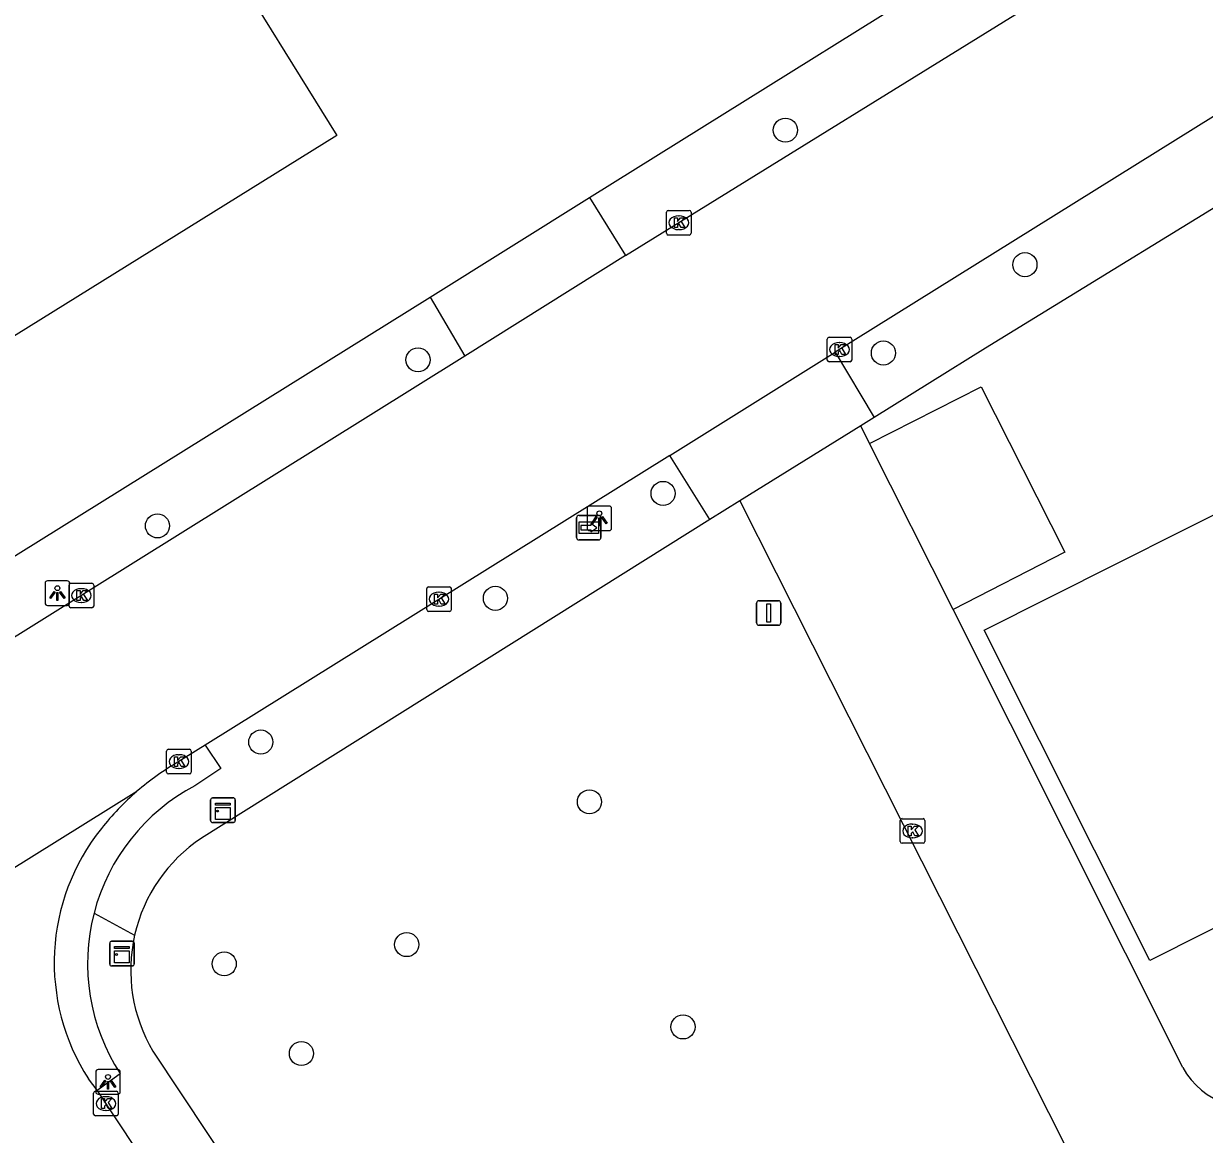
# Model space of a CAD drawing. Extents: x 158461 to 159795, y 387220 to 388672.
# Drawn here: x 158902.9 to 158950.89, y 387678.72 to 387723.85 of the extents above; entities that cross this region are included whole.
import ezdxf

# ---------------------------------------------------------------- set-up
doc = ezdxf.new("R2010")
doc.units = 0
for name, color, linetype in [('IMGEO_Boom', 7, 'Continuous'), ('IMGEO_Kast', 7, 'Continuous'), ('IMGEO_Kolk', 7, 'Continuous'), ('IMGEO_Lichtpunt', 7, 'Continuous'), ('IMGEO_Pand', 7, 'Continuous'), ('IMGEO_Parkeervlak_open', 7, 'Continuous'), ('IMGEO_Rijbaan_lokaal_gesloten', 7, 'Continuous'), ('IMGEO_Rijbaan_lokaal_open', 7, 'Continuous'), ('IMGEO_Verkeersbordpaal', 7, 'Continuous'), ('IMGEO_Voetpad_open', 7, 'Continuous'), ('IMGEO_Wegwijzer', 7, 'Continuous')]:
    doc.layers.add(name, color=color, linetype=linetype)

msp = doc.modelspace()

# ---------------------------------------------------------------- linework, layer by layer
at = {"layer": 'IMGEO_Boom'}
for centre in [(158933.858, 387719.518), (158943.594, 387714.052), (158937.841, 387710.463), (158918.93, 387710.185), (158928.889, 387704.758), (158908.341, 387703.439), (158922.074, 387700.496), (158912.541, 387694.657), (158925.895, 387692.227), (158918.47, 387686.427), (158911.056, 387685.644), (158929.699, 387683.08), (158914.191, 387682)]:
    msp.add_circle(centre, 0.489, dxfattribs=at)
at = {"layer": 'IMGEO_Kast'}
for p, q in [((158910.503, 387691.463), (158910.503, 387692.304)), ((158910.503, 387692.304), (158910.503, 387691.463)), ((158910.578, 387692.388), (158911.419, 387692.388)), ((158911.419, 387692.388), (158910.578, 387692.388)), ((158911.503, 387692.313), (158911.503, 387691.472)), ((158911.503, 387691.472), (158911.503, 387692.313)), ((158911.428, 387691.388), (158910.587, 387691.388)), ((158910.587, 387691.388), (158911.428, 387691.388)), ((158906.4, 387685.636), (158906.4, 387686.477)), ((158906.4, 387686.477), (158906.4, 387685.636)), ((158906.475, 387686.561), (158907.316, 387686.561)), ((158907.316, 387686.561), (158906.475, 387686.561)), ((158907.4, 387686.486), (158907.4, 387685.645)), ((158907.4, 387685.645), (158907.4, 387686.486)), ((158907.325, 387685.561), (158906.484, 387685.561)), ((158906.484, 387685.561), (158907.325, 387685.561))]:
    msp.add_line(p, q, dxfattribs=at)
for points in [[(158910.698, 387692.178), (158911.298, 387692.178), (158911.298, 387692.093), (158910.698, 387692.093), (158910.698, 387692.178)], [(158910.698, 387692.003), (158911.298, 387692.003), (158911.298, 387691.514), (158910.698, 387691.514), (158910.698, 387692.003)], [(158906.595, 387686.351), (158907.195, 387686.351), (158907.195, 387686.266), (158906.595, 387686.266), (158906.595, 387686.351)], [(158906.595, 387686.176), (158907.195, 387686.176), (158907.195, 387685.687), (158906.595, 387685.687), (158906.595, 387686.176)]]:
    msp.add_lwpolyline(points, dxfattribs=at)
for centre in [(158910.782, 387691.852), (158906.679, 387686.025)]:
    msp.add_circle(centre, 0.0377, dxfattribs=at)
for centre, start, end in [((158910.581, 387692.31), 92.4484, 184.2845), ((158910.581, 387692.31), 92.4484, 184.2845), ((158911.425, 387692.31), 2.4484, 94.2845), ((158911.425, 387692.31), 2.4484, 94.2845), ((158910.581, 387691.466), 182.4484, 274.2845), ((158910.581, 387691.466), 182.4484, 274.2845), ((158911.425, 387691.466), 272.4484, 4.2845), ((158911.425, 387691.466), 272.4484, 4.2845), ((158906.478, 387686.483), 92.4484, 184.2845), ((158906.478, 387686.483), 92.4484, 184.2845), ((158907.322, 387686.483), 2.4484, 94.2845), ((158907.322, 387686.483), 2.4484, 94.2845), ((158906.478, 387685.639), 182.4484, 274.2845), ((158906.478, 387685.639), 182.4484, 274.2845), ((158907.322, 387685.639), 272.4484, 4.2845), ((158907.322, 387685.639), 272.4484, 4.2845)]:
    msp.add_arc(centre, 0.0779, start, end, dxfattribs=at)
at = {"layer": 'IMGEO_Kolk'}
for p, q in [((158929.027, 387715.331), (158929.027, 387716.183)), ((158929.102, 387716.257), (158929.954, 387716.257)), ((158930.028, 387716.183), (158930.028, 387715.331)), ((158929.515, 387716.037), (158929.54, 387716.037)), ((158929.954, 387715.257), (158929.102, 387715.257)), ((158929.538, 387715.477), (158929.513, 387715.477)), ((158935.558, 387710.178), (158935.558, 387711.03)), ((158935.633, 387711.104), (158936.485, 387711.104)), ((158936.046, 387710.884), (158936.071, 387710.884)), ((158936.559, 387711.03), (158936.559, 387710.178)), ((158936.069, 387710.324), (158936.044, 387710.324)), ((158936.485, 387710.104), (158935.633, 387710.104)), ((158904.751, 387700.182), (158904.751, 387701.034)), ((158904.826, 387701.108), (158905.678, 387701.108)), ((158905.239, 387700.888), (158905.264, 387700.888)), ((158905.752, 387701.034), (158905.752, 387700.182)), ((158919.283, 387700.037), (158919.283, 387700.889)), ((158919.358, 387700.963), (158920.21, 387700.963)), ((158919.771, 387700.743), (158919.796, 387700.743)), ((158920.284, 387700.889), (158920.284, 387700.037)), ((158905.262, 387700.328), (158905.237, 387700.328)), ((158905.678, 387700.108), (158904.826, 387700.108)), ((158920.21, 387699.963), (158919.358, 387699.963)), ((158919.794, 387700.183), (158919.769, 387700.183)), ((158908.713, 387693.436), (158908.713, 387694.288)), ((158908.788, 387694.362), (158909.64, 387694.362)), ((158909.201, 387694.142), (158909.226, 387694.142)), ((158909.714, 387694.288), (158909.714, 387693.436)), ((158909.224, 387693.582), (158909.199, 387693.582)), ((158909.64, 387693.362), (158908.788, 387693.362)), ((158938.526, 387690.617), (158938.526, 387691.469)), ((158938.601, 387691.543), (158939.453, 387691.543)), ((158939.014, 387691.323), (158939.039, 387691.323)), ((158939.527, 387691.469), (158939.527, 387690.617)), ((158939.037, 387690.763), (158939.012, 387690.763)), ((158939.453, 387690.543), (158938.601, 387690.543)), ((158905.747, 387679.542), (158905.747, 387680.394)), ((158905.822, 387680.468), (158906.674, 387680.468)), ((158906.235, 387680.248), (158906.26, 387680.248)), ((158906.748, 387680.394), (158906.748, 387679.542)), ((158906.258, 387679.688), (158906.233, 387679.688)), ((158906.674, 387679.468), (158905.822, 387679.468))]:
    msp.add_line(p, q, dxfattribs=at)
for points in [[(158929.027, 387715.331), (158929.027, 387716.183)], [(158929.102, 387716.257), (158929.954, 387716.257)], [(158930.028, 387716.183), (158930.028, 387715.331)], [(158929.348, 387715.957), (158929.471, 387715.957), (158929.471, 387715.806), (158929.601, 387715.957), (158929.765, 387715.957), (158929.619, 387715.806), (158929.772, 387715.557), (158929.62, 387715.557), (158929.535, 387715.721), (158929.471, 387715.654), (158929.471, 387715.557), (158929.348, 387715.557), (158929.348, 387715.957)], [(158929.954, 387715.257), (158929.102, 387715.257)], [(158935.558, 387710.178), (158935.558, 387711.03)], [(158935.633, 387711.104), (158936.485, 387711.104)], [(158935.879, 387710.804), (158936.002, 387710.804), (158936.002, 387710.653), (158936.132, 387710.804), (158936.296, 387710.804), (158936.15, 387710.653), (158936.303, 387710.404), (158936.151, 387710.404), (158936.066, 387710.568), (158936.002, 387710.501), (158936.002, 387710.404), (158935.879, 387710.404), (158935.879, 387710.804)], [(158936.559, 387711.03), (158936.559, 387710.178)], [(158936.485, 387710.104), (158935.633, 387710.104)], [(158904.751, 387700.182), (158904.751, 387701.034)], [(158904.826, 387701.108), (158905.678, 387701.108)], [(158905.072, 387700.808), (158905.195, 387700.808), (158905.195, 387700.657), (158905.325, 387700.808), (158905.489, 387700.808), (158905.343, 387700.657), (158905.496, 387700.408), (158905.344, 387700.408), (158905.259, 387700.572), (158905.195, 387700.505), (158905.195, 387700.408), (158905.072, 387700.408), (158905.072, 387700.808)], [(158905.752, 387701.034), (158905.752, 387700.182)], [(158919.283, 387700.037), (158919.283, 387700.889)], [(158919.358, 387700.963), (158920.21, 387700.963)], [(158920.284, 387700.889), (158920.284, 387700.037)], [(158919.604, 387700.663), (158919.727, 387700.663), (158919.727, 387700.512), (158919.857, 387700.663), (158920.021, 387700.663), (158919.875, 387700.512), (158920.028, 387700.263), (158919.876, 387700.263), (158919.791, 387700.427), (158919.727, 387700.36), (158919.727, 387700.263), (158919.604, 387700.263), (158919.604, 387700.663)], [(158905.678, 387700.108), (158904.826, 387700.108)], [(158920.21, 387699.963), (158919.358, 387699.963)], [(158908.713, 387693.436), (158908.713, 387694.288)], [(158908.788, 387694.362), (158909.64, 387694.362)], [(158909.034, 387694.062), (158909.157, 387694.062), (158909.157, 387693.911), (158909.287, 387694.062), (158909.451, 387694.062), (158909.305, 387693.911), (158909.458, 387693.662), (158909.306, 387693.662), (158909.221, 387693.826), (158909.157, 387693.759), (158909.157, 387693.662), (158909.034, 387693.662), (158909.034, 387694.062)], [(158909.714, 387694.288), (158909.714, 387693.436)], [(158909.64, 387693.362), (158908.788, 387693.362)], [(158938.526, 387690.617), (158938.526, 387691.469)], [(158938.601, 387691.543), (158939.453, 387691.543)], [(158938.847, 387691.243), (158938.97, 387691.243), (158938.97, 387691.092), (158939.1, 387691.243), (158939.264, 387691.243), (158939.118, 387691.092), (158939.271, 387690.843), (158939.119, 387690.843), (158939.034, 387691.007), (158938.97, 387690.94), (158938.97, 387690.843), (158938.847, 387690.843), (158938.847, 387691.243)], [(158939.527, 387691.469), (158939.527, 387690.617)], [(158939.453, 387690.543), (158938.601, 387690.543)], [(158905.747, 387679.542), (158905.747, 387680.394)], [(158905.822, 387680.468), (158906.674, 387680.468)], [(158906.068, 387680.168), (158906.191, 387680.168), (158906.191, 387680.017), (158906.321, 387680.168), (158906.485, 387680.168), (158906.339, 387680.017), (158906.492, 387679.768), (158906.34, 387679.768), (158906.255, 387679.932), (158906.191, 387679.865), (158906.191, 387679.768), (158906.068, 387679.768), (158906.068, 387680.168)], [(158906.748, 387680.394), (158906.748, 387679.542)], [(158906.674, 387679.468), (158905.822, 387679.468)]]:
    msp.add_lwpolyline(points, dxfattribs=at)
for centre, start, end in [((158929.104, 387716.181), 91.552, 178.448), ((158929.104, 387716.181), 91.552, 178.448), ((158929.952, 387716.181), 1.552, 88.448), ((158929.952, 387716.181), 1.552, 88.448), ((158929.104, 387715.333), 181.552, 268.448), ((158929.104, 387715.333), 181.552, 268.448), ((158929.952, 387715.333), 271.552, 358.448), ((158929.952, 387715.333), 271.552, 358.448), ((158935.635, 387711.028), 91.552, 178.448), ((158935.635, 387711.028), 91.552, 178.448), ((158936.483, 387711.028), 1.552, 88.448), ((158936.483, 387711.028), 1.552, 88.448), ((158935.635, 387710.18), 181.552, 268.448), ((158935.635, 387710.18), 181.552, 268.448), ((158936.483, 387710.18), 271.552, 358.448), ((158936.483, 387710.18), 271.552, 358.448), ((158904.828, 387701.032), 91.552, 178.448), ((158904.828, 387701.032), 91.552, 178.448), ((158905.676, 387701.032), 1.552, 88.448), ((158905.676, 387701.032), 1.552, 88.448), ((158919.36, 387700.887), 91.552, 178.448), ((158919.36, 387700.887), 91.552, 178.448), ((158920.208, 387700.887), 1.552, 88.448), ((158920.208, 387700.887), 1.552, 88.448), ((158904.828, 387700.184), 181.552, 268.448), ((158904.828, 387700.184), 181.552, 268.448), ((158905.676, 387700.184), 271.552, 358.448), ((158905.676, 387700.184), 271.552, 358.448), ((158919.36, 387700.039), 181.552, 268.448), ((158919.36, 387700.039), 181.552, 268.448), ((158920.208, 387700.039), 271.552, 358.448), ((158920.208, 387700.039), 271.552, 358.448), ((158908.79, 387694.286), 91.552, 178.448), ((158908.79, 387694.286), 91.552, 178.448), ((158909.638, 387694.286), 1.552, 88.448), ((158909.638, 387694.286), 1.552, 88.448), ((158908.79, 387693.438), 181.552, 268.448), ((158908.79, 387693.438), 181.552, 268.448), ((158909.638, 387693.438), 271.552, 358.448), ((158909.638, 387693.438), 271.552, 358.448), ((158938.603, 387691.467), 91.552, 178.448), ((158938.603, 387691.467), 91.552, 178.448), ((158939.451, 387691.467), 1.552, 88.448), ((158939.451, 387691.467), 1.552, 88.448), ((158938.603, 387690.619), 181.552, 268.448), ((158938.603, 387690.619), 181.552, 268.448), ((158939.451, 387690.619), 271.552, 358.448), ((158939.451, 387690.619), 271.552, 358.448), ((158905.824, 387680.392), 91.552, 178.448), ((158905.824, 387680.392), 91.552, 178.448), ((158906.672, 387680.392), 1.552, 88.448), ((158906.672, 387680.392), 1.552, 88.448), ((158905.824, 387679.544), 181.552, 268.448), ((158905.824, 387679.544), 181.552, 268.448), ((158906.672, 387679.544), 271.552, 358.448), ((158906.672, 387679.544), 271.552, 358.448)]:
    msp.add_arc(centre, 0.0765, start, end, dxfattribs=at)
for centre, major_axis, ratio, start_param, end_param in [((158929.514, 387715.757), (-0.387, 0.002), 0.722429, 4.712389, 7.853982), ((158929.539, 387715.757), (-0.39, 0.002), 0.717154, 1.570796, 4.712389), ((158936.045, 387710.604), (-0.387, 0.002), 0.722429, 4.712389, 7.853982), ((158936.07, 387710.604), (-0.39, 0.002), 0.717154, 1.570796, 4.712389), ((158905.238, 387700.608), (-0.387, 0.002), 0.722429, 4.712389, 7.853982), ((158905.263, 387700.608), (-0.39, 0.002), 0.717154, 1.570796, 4.712389), ((158919.77, 387700.463), (-0.387, 0.002), 0.722429, 4.712389, 7.853982), ((158919.795, 387700.463), (-0.39, 0.002), 0.717154, 1.570796, 4.712389), ((158909.2, 387693.862), (-0.387, 0.002), 0.722429, 4.712389, 7.853982), ((158909.225, 387693.862), (-0.39, 0.002), 0.717154, 1.570796, 4.712389), ((158939.013, 387691.043), (-0.387, 0.002), 0.722429, 4.712389, 7.853982), ((158939.038, 387691.043), (-0.39, 0.002), 0.717154, 1.570796, 4.712389), ((158906.234, 387679.968), (-0.387, 0.002), 0.722429, 4.712389, 7.853982), ((158906.259, 387679.968), (-0.39, 0.002), 0.717154, 1.570796, 4.712389)]:
    msp.add_ellipse(centre, major_axis=major_axis, ratio=ratio, start_param=start_param, end_param=end_param, dxfattribs=at)
at = {"layer": 'IMGEO_Lichtpunt'}
for p, q in [((158925.8, 387704.151), (158925.8, 387703.344)), ((158925.8, 387704.151), (158925.8, 387703.344)), ((158926.702, 387704.246), (158925.894, 387704.246)), ((158926.702, 387704.246), (158925.894, 387704.246)), ((158926.796, 387703.344), (158926.796, 387704.151)), ((158926.796, 387703.344), (158926.796, 387704.151)), ((158925.894, 387703.25), (158926.702, 387703.25)), ((158925.894, 387703.25), (158926.702, 387703.25)), ((158904.679, 387701.206), (158903.871, 387701.206)), ((158904.679, 387701.206), (158903.871, 387701.206)), ((158903.777, 387701.111), (158903.777, 387700.304)), ((158903.777, 387701.111), (158903.777, 387700.304)), ((158904.773, 387700.304), (158904.773, 387701.111)), ((158904.773, 387700.304), (158904.773, 387701.111)), ((158903.871, 387700.21), (158904.679, 387700.21)), ((158903.871, 387700.21), (158904.679, 387700.21)), ((158905.833, 387681.252), (158905.833, 387680.445)), ((158905.833, 387681.252), (158905.833, 387680.445)), ((158906.735, 387681.347), (158905.927, 387681.347)), ((158906.735, 387681.347), (158905.927, 387681.347)), ((158906.829, 387680.445), (158906.829, 387681.252)), ((158906.829, 387680.445), (158906.829, 387681.252)), ((158905.927, 387680.351), (158906.735, 387680.351)), ((158905.927, 387680.351), (158906.735, 387680.351))]:
    msp.add_line(p, q, dxfattribs=at)
for points in [[(158926.174, 387703.815), (158926.213, 387703.787), (158926.025, 387703.525), (158925.987, 387703.552), (158926.174, 387703.815)], [(158926.276, 387703.767), (158926.323, 387703.767), (158926.323, 387703.445), (158926.276, 387703.445), (158926.276, 387703.767)], [(158926.386, 387703.787), (158926.424, 387703.814), (158926.611, 387703.552), (158926.572, 387703.524), (158926.386, 387703.787)], [(158904.151, 387700.775), (158904.19, 387700.747), (158904.002, 387700.485), (158903.964, 387700.512), (158904.151, 387700.775)], [(158904.253, 387700.727), (158904.3, 387700.727), (158904.3, 387700.405), (158904.253, 387700.405), (158904.253, 387700.727)], [(158904.363, 387700.747), (158904.401, 387700.774), (158904.588, 387700.512), (158904.549, 387700.484), (158904.363, 387700.747)], [(158906.207, 387680.916), (158906.246, 387680.888), (158906.058, 387680.626), (158906.02, 387680.653), (158906.207, 387680.916)], [(158906.309, 387680.868), (158906.356, 387680.868), (158906.356, 387680.546), (158906.309, 387680.546), (158906.309, 387680.868)], [(158906.419, 387680.888), (158906.457, 387680.915), (158906.644, 387680.653), (158906.605, 387680.625), (158906.419, 387680.888)]]:
    msp.add_lwpolyline(points, dxfattribs=at)
for centre in [(158926.299, 387703.949), (158904.276, 387700.909), (158906.332, 387681.05)]:
    msp.add_circle(centre, 0.0994, dxfattribs=at)
for centre, start, end in [((158925.894, 387704.151), 90, 180), ((158925.894, 387704.151), 90, 180), ((158926.702, 387704.151), 0, 90), ((158926.702, 387704.151), 0, 90), ((158925.894, 387703.344), 180, 270), ((158925.894, 387703.344), 180, 270), ((158926.702, 387703.344), 270, 0), ((158926.702, 387703.344), 270, 360), ((158903.871, 387701.111), 90, 180), ((158903.871, 387701.111), 90, 180), ((158904.679, 387701.111), 0, 90), ((158904.679, 387701.111), 0, 90), ((158903.871, 387700.304), 180, 270), ((158903.871, 387700.304), 180, 270), ((158904.679, 387700.304), 270, 0), ((158904.679, 387700.304), 270, 360), ((158905.927, 387681.252), 90, 180), ((158905.927, 387681.252), 90, 180), ((158906.735, 387681.252), 0, 90), ((158906.735, 387681.252), 0, 90), ((158905.927, 387680.445), 180, 270), ((158905.927, 387680.445), 180, 270), ((158906.735, 387680.445), 270, 0), ((158906.735, 387680.445), 270, 360)]:
    msp.add_arc(centre, 0.0946, start, end, dxfattribs=at)
at = {"layer": 'IMGEO_Pand'}
for points in [[(158906.073, 387734.701), (158915.636, 387719.301), (158893.563, 387705.595), (158890.925, 387709.843), (158879.986, 387727.46)], [(158955.367, 387705.953), (158955.839, 387705.015), (158962.538, 387708.373), (158962.052, 387709.312), (158975.532, 387716.033), (158982.269, 387702.649), (158968.817, 387695.897), (158968.368, 387696.806), (158961.652, 387693.436), (158962.105, 387692.533), (158948.665, 387685.783), (158941.942, 387699.204), (158955.367, 387705.953)]]:
    msp.add_lwpolyline(points, dxfattribs=at)
at = {"layer": 'IMGEO_Parkeervlak_open'}
msp.add_lwpolyline([(158937.272, 387706.788), (158941.818, 387709.091), (158945.22, 387702.369), (158940.681, 387700.044)], dxfattribs=at)
at = {"layer": 'IMGEO_Rijbaan_lokaal_gesloten'}
for points in [[(158927.362, 387714.425), (158945.416, 387725.594)], [(158956.215, 387723.154), (158935.881, 387710.493)], [(158927.362, 387714.425), (158920.835, 387710.34)], [(158920.835, 387710.34), (158895.883, 387694.779)], [(158929.167, 387706.293), (158935.881, 387710.493)], [(158929.167, 387706.293), (158910.284, 387694.532)], [(158910.284, 387694.532), (158909.214, 387693.862)], [(158907.509, 387692.653), (158887.243, 387680.019)], [(158905.886, 387680.514), (158905.536, 387680.967)], [(158944.884, 387607.596), (158927.789, 387641.751), (158919.992, 387657.088), (158917.009, 387662.578), (158914.339, 387667.291), (158911.457, 387672.114), (158905.886, 387680.514)]]:
    msp.add_lwpolyline(points, dxfattribs=at)
for centre, radius, start, end in [((158914.726, 387684.283), 11.052, 119.9141, 130.7661), ((158914.674, 387684.34), 10.975, 130.7577, 141.685), ((158912.866, 387685.69), 8.719, 141.2768, 212.7946)]:
    msp.add_arc(centre, radius, start, end, dxfattribs=at)
at = {"layer": 'IMGEO_Rijbaan_lokaal_open'}
for points in [[(158936.928, 387707.508), (158932.006, 387704.453)], [(158937.272, 387706.788), (158936.928, 387707.508)], [(158940.681, 387700.044), (158937.272, 387706.788)], [(158932.006, 387704.453), (158948.984, 387670.834), (158958.754, 387675.659)], [(158950.005, 387681.439), (158940.681, 387700.044)]]:
    msp.add_lwpolyline(points, dxfattribs=at)
msp.add_arc((158952.746, 387682.92), 3.115, 208.3786, 295.8452, dxfattribs=at)
at = {"layer": 'IMGEO_Verkeersbordpaal'}
for p, q in [((158932.685, 387699.5), (158932.685, 387700.3)), ((158932.685, 387700.3), (158932.685, 387699.5)), ((158932.785, 387700.4), (158933.575, 387700.4)), ((158933.575, 387700.4), (158932.785, 387700.4)), ((158933.675, 387700.3), (158933.675, 387699.5)), ((158933.675, 387699.5), (158933.675, 387700.3)), ((158933.575, 387699.4), (158932.785, 387699.4)), ((158932.785, 387699.4), (158933.575, 387699.4))]:
    msp.add_line(p, q, dxfattribs=at)
msp.add_lwpolyline([(158933.105, 387700.275), (158933.255, 387700.275), (158933.255, 387699.525), (158933.105, 387699.525), (158933.105, 387700.275)], dxfattribs=at)
for centre, start, end in [((158932.785, 387700.3), 90, 180), ((158932.785, 387700.3), 90, 180), ((158933.575, 387700.3), 0, 90), ((158933.575, 387700.3), 360, 90), ((158932.785, 387699.5), 180, 270), ((158932.785, 387699.5), 180, 270), ((158933.575, 387699.5), 270, 0), ((158933.575, 387699.5), 270, 0)]:
    msp.add_arc(centre, 0.1, start, end, dxfattribs=at)
at = {"layer": 'IMGEO_Voetpad_open'}
for points in [[(158925.895, 387716.782), (158944.987, 387728.68), (158946.265, 387734.359)], [(158957.387, 387719.979), (158956.956, 387719.769), (158954.576, 387718.383), (158941.994, 387710.653), (158937.469, 387707.844)], [(158919.426, 387712.738), (158925.895, 387716.782)], [(158925.895, 387716.782), (158927.362, 387714.425)], [(158894.399, 387697.16), (158919.426, 387712.738)], [(158919.426, 387712.738), (158920.835, 387710.34)], [(158935.881, 387710.493), (158937.469, 387707.844)], [(158937.469, 387707.844), (158936.928, 387707.508)], [(158930.794, 387703.7), (158929.167, 387706.293)], [(158932.006, 387704.453), (158930.794, 387703.7)], [(158930.794, 387703.7), (158910.128, 387690.749)], [(158910.284, 387694.532), (158910.916, 387693.582), (158909.866, 387692.883)], [(158905.764, 387687.707), (158907.415, 387686.814)], [(158908.159, 387682.093), (158913.743, 387673.679), (158916.645, 387668.895), (158919.566, 387663.783), (158922.608, 387658.152), (158933.55, 387636.401), (158933.668, 387635.841), (158945.355, 387612.535)], [(158905.886, 387680.514), (158906.826, 387681.188)]]:
    msp.add_lwpolyline(points, dxfattribs=at)
for centre, radius, start, end in [((158913.674, 387685.652), 8.172, 117.7706, 165.4355), ((158913.699, 387685.384), 6.445, 123.6489, 167.1821), ((158913.671, 387685.649), 8.171, 165.4129, 213.0925), ((158913.697, 387685.385), 6.442, 167.1824, 210.7292)]:
    msp.add_arc(centre, radius, start, end, dxfattribs=at)
at = {"layer": 'IMGEO_Wegwijzer'}
for p, q in [((158925.375, 387702.966), (158925.375, 387703.766)), ((158925.375, 387703.766), (158925.375, 387702.966)), ((158925.475, 387703.866), (158926.265, 387703.866)), ((158926.265, 387703.866), (158925.475, 387703.866)), ((158926.365, 387703.766), (158926.365, 387702.966)), ((158926.365, 387702.966), (158926.365, 387703.766)), ((158926.265, 387702.866), (158925.475, 387702.866)), ((158925.475, 387702.866), (158926.265, 387702.866))]:
    msp.add_line(p, q, dxfattribs=at)
for points in [[(158925.476, 387703.598), (158926.264, 387703.598), (158926.264, 387703.134), (158925.476, 387703.134), (158925.476, 387703.598)], [(158925.541, 387703.45), (158925.541, 387703.366), (158925.541, 387703.282), (158925.952, 387703.282), (158925.952, 387703.199), (158926.199, 387703.366), (158925.952, 387703.533), (158925.952, 387703.45), (158925.541, 387703.45)]]:
    msp.add_lwpolyline(points, dxfattribs=at)
for centre, start, end in [((158925.475, 387703.766), 90, 180), ((158925.475, 387703.766), 90, 180), ((158926.265, 387703.766), 0, 90), ((158926.265, 387703.766), 360, 90), ((158925.475, 387702.966), 180, 270), ((158925.475, 387702.966), 180, 270), ((158926.265, 387702.966), 270, 0), ((158926.265, 387702.966), 270, 0)]:
    msp.add_arc(centre, 0.1, start, end, dxfattribs=at)

doc.saveas('drawing.dxf')
